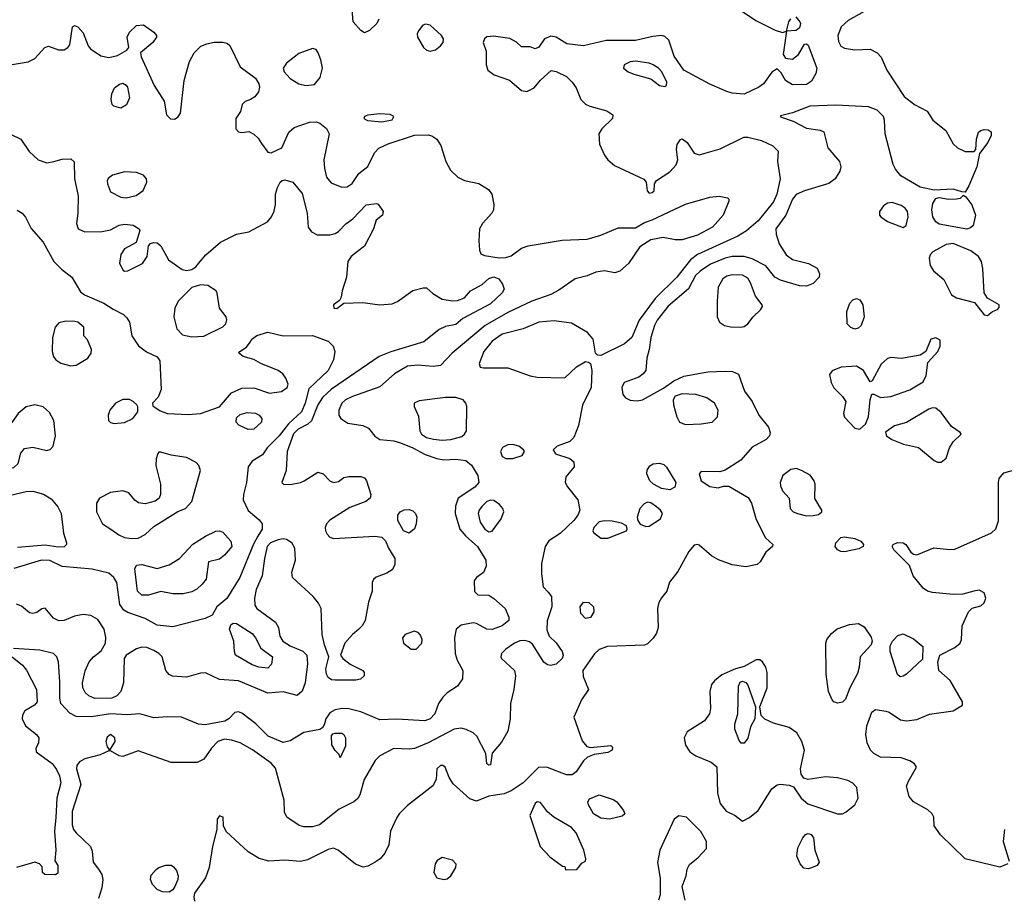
# Model space of a CAD drawing. Extents: x 1173029 to 1307123, y 522559 to 678521.
# Tile 589 of 623: x 1242798 to 1248502, y 634261 to 639347. Entities that reach past the tile are written whole.
import ezdxf

# ---------------------------------------------------------------- set-up
doc = ezdxf.new("R2010")
doc.units = 0

msp = doc.modelspace()

# ---------------------------------------------------------------- linework, layer by layer
at = {"layer": '0CON10XD'}
for points in [[(1244879.3, 639350.7), (1244866.7, 639325), (1244825, 639283.3), (1244795, 639270), (1244774.1, 639284.1), (1244730, 639335), (1244715.6, 639505)], [(1246968.1, 639405), (1247061.7, 639341.7), (1247175, 639285.6), (1247216.7, 639273.3), (1247240, 639280), (1247253.9, 639333.9), (1247265, 639352)], [(1247294.1, 639364.1), (1247318, 639335), (1247321.2, 639325), (1247315, 639300), (1247295, 639283.8), (1247240, 639280), (1247221.2, 639145), (1247235, 639123.3), (1247275, 639118.6), (1247308.6, 639145), (1247344.1, 639205.9), (1247355, 639206.7), (1247365, 639198.8), (1247416.1, 639065), (1247408.9, 639035), (1247385, 638990.6), (1247355, 638971.3), (1247275, 638968.5), (1247234, 638995), (1247208.8, 639038.8), (1247185, 639062.5), (1247155, 639043.3), (1247107.5, 638975), (1247078.8, 638955), (1246995, 638915.7), (1246925, 638920.8), (1246895, 638930.8), (1246795, 638973.3), (1246645, 639053.9), (1246589.5, 639135), (1246558.2, 639228.2), (1246535, 639250), (1246515, 639255.5), (1246465, 639249.6), (1246365, 639226.2), (1246195, 639226.6), (1246065, 639194.7), (1245966.9, 639206.9), (1245905, 639245.7), (1245875, 639250.6), (1245838.8, 639235), (1245805, 639187.5), (1245785, 639177.5), (1245755, 639190), (1245705, 639190), (1245676.1, 639216.1), (1245637, 639237), (1245542.3, 639252.3), (1245505, 639247.5), (1245490, 639235), (1245483.8, 639215), (1245501.2, 639165), (1245500, 639085), (1245510, 639055), (1245547, 639027), (1245635, 638995.6), (1245705, 638937.1), (1245735, 638931.4), (1245778.1, 638951.9), (1245815, 638996.7), (1245877, 639053), (1245905, 639046.2), (1245965, 639018), (1245998, 638985), (1246021.3, 638951.3), (1246048.9, 638885), (1246075, 638856.9), (1246100, 638845), (1246199.4, 638819.4), (1246234, 638795), (1246232.5, 638775), (1246170.8, 638715), (1246153.8, 638685), (1246156, 638625), (1246185, 638562), (1246205.7, 638535), (1246242.7, 638502.7), (1246413.1, 638423.1), (1246428, 638405), (1246432, 638355), (1246445, 638342.5), (1246462.5, 638345), (1246473.3, 638355), (1246476.2, 638395), (1246486.2, 638415), (1246563.3, 638465), (1246600, 638505), (1246610.6, 638535), (1246603.1, 638595), (1246605.7, 638624.3), (1246625, 638653.3), (1246635.9, 638655.9), (1246665, 638636), (1246705, 638573.3), (1246734.1, 638564.1), (1246855, 638598.6), (1246993.3, 638666.7), (1247015, 638666.9), (1247095, 638646.2), (1247160, 638615), (1247190.8, 638585), (1247188.1, 638525), (1247203.8, 638425), (1247183.4, 638335), (1247165, 638292.2), (1247075, 638180.6), (1247007.4, 638122.6), (1246958.1, 638091.9), (1246725, 637985.7), (1246684.5, 637955.5), (1246604.7, 637855), (1246479.1, 637730.9), (1246385.9, 637605), (1246343.1, 637505), (1246301.7, 637468.3), (1246165, 637401.4), (1246145, 637402), (1246134.2, 637415), (1246119.1, 637495), (1246087.8, 637535), (1245995, 637588.5), (1245895, 637602.3), (1245805, 637594.6), (1245715, 637554.6), (1245593.3, 637525), (1245535, 637483.6), (1245486.1, 637425), (1245460, 637355), (1245465, 637333.8), (1245485, 637329.2), (1245625, 637329.3), (1245755, 637282.5), (1245795, 637274.7), (1245955, 637271.2), (1246024.3, 637335), (1246075, 637365.6), (1246093.3, 637363.3), (1246104.4, 637354.4), (1246113.1, 637313.1), (1246109.3, 637215), (1246057.6, 637112.4), (1246034.2, 636995), (1246007.5, 636925), (1245985, 636901.8), (1245911.2, 636875), (1245888.8, 636855), (1245901.7, 636831.7), (1245985, 636803.3), (1246007.5, 636785), (1246009.1, 636755), (1245962.2, 636697.8), (1245958.7, 636665), (1245970.5, 636640.5), (1246030.8, 636565), (1246042.9, 636505), (1246031.2, 636475), (1246007.8, 636445), (1245929.6, 636370.4), (1245863.8, 636326.2), (1245841.9, 636295), (1245821.6, 636195), (1245820.5, 636135), (1245831.3, 636061.3), (1245859.1, 636029.1), (1245879.2, 636005), (1245880.6, 635945), (1245854.4, 635864.4), (1245851.7, 635811.7), (1245864.4, 635774.4), (1245905, 635736), (1245940, 635685), (1245946.2, 635665), (1245940.9, 635645), (1245905, 635612.5), (1245875, 635604.4), (1245855, 635608.6), (1245834.5, 635624.5), (1245768, 635728), (1245751.4, 635741.4), (1245725, 635749.2), (1245695, 635746.7), (1245665.3, 635734.7), (1245615, 635700), (1245590, 635675), (1245584.3, 635655), (1245588.6, 635645), (1245664.3, 635575), (1245670, 635545), (1245660.4, 635465), (1245641.5, 635385), (1245638.6, 635295), (1245625.6, 635224.4), (1245589.8, 635160.2), (1245534.3, 635095.7), (1245525, 635030), (1245515, 635026.7), (1245503.8, 635035), (1245498.8, 635095), (1245446.7, 635195), (1245425, 635214.4), (1245384, 635234), (1245355, 635242.1), (1245315.5, 635235.5), (1245165, 635156.8), (1245085, 635123.5), (1245055, 635119.5), (1244965, 635124.4), (1244885, 635082), (1244856.8, 635053.2), (1244794.5, 634945), (1244767.8, 634855), (1244756.1, 634833.9), (1244732.9, 634815), (1244647.9, 634772.1), (1244535, 634681.8), (1244495, 634669.5), (1244445, 634670), (1244417.2, 634677.2), (1244345.8, 634725), (1244332.9, 634755), (1244330, 634825), (1244280.2, 635010.2), (1244255, 635039.6), (1244145.8, 635115.8), (1244075, 635156.2), (1244025, 635172.7), (1243985, 635176.9), (1243945, 635163.5), (1243908.5, 635125), (1243865, 635062), (1243827.2, 635042.8), (1243675, 635042.5), (1243485, 635110), (1243395, 635078.1), (1243375, 635081.4), (1243325, 635110), (1243315, 635110), (1243265, 635086.9), (1243175, 635063.5), (1243145, 635046.7), (1243129.6, 635025), (1243127.7, 635005), (1243151.9, 634915), (1243101.8, 634758.2), (1243102.3, 634682.3), (1243110.4, 634655), (1243125, 634635.6), (1243208.5, 634555), (1243218.9, 634528.9), (1243223.5, 634465), (1243255.3, 634425.3), (1243274, 634394), (1243279.6, 634365), (1243274.6, 634315.4), (1243255.6, 634255)], [(1247690, 639395), (1247597, 639343), (1247557.5, 639305), (1247538.2, 639255), (1247541.4, 639221.4), (1247555, 639194.2), (1247575, 639181.4), (1247635, 639171.5), (1247725, 639176.9), (1247765.5, 639155.5), (1247788.8, 639128.8), (1247821.2, 639055), (1247921.7, 638901.7), (1247981.4, 638855), (1248055, 638817.1), (1248088.1, 638765), (1248163.1, 638705), (1248205, 638626.7), (1248230, 638605), (1248275, 638584), (1248327, 638583), (1248337.5, 638595), (1248340, 638655), (1248352, 638695), (1248365, 638705.7), (1248385, 638710.8), (1248408.8, 638708.8), (1248425, 638697.5), (1248426, 638675), (1248405.7, 638634.3), (1248358.3, 638571.7), (1248342.9, 638495), (1248296.3, 638383.7), (1248275, 638347.5), (1248255, 638350), (1248205.7, 638365.7), (1248095, 638358.8), (1248015, 638376.5), (1247902.3, 638442.3), (1247871, 638481), (1247858.3, 638508.3), (1247810.8, 638685), (1247807.7, 638765), (1247801.2, 638785), (1247765, 638821.8), (1247715, 638841.8), (1247525, 638851.2), (1247375, 638846.4), (1247275, 638807.1), (1247205, 638790), (1247205, 638783.8), (1247279.4, 638759.4), (1247355, 638718.6), (1247435, 638706.9), (1247456.4, 638696.4), (1247479.4, 638605), (1247547.3, 638525), (1247554.5, 638495), (1247549.5, 638469.5), (1247521.9, 638425), (1247485, 638397.9), (1247344.2, 638355.8), (1247295, 638333.5), (1247275, 638307.1), (1247235.2, 638214.8), (1247178, 638135), (1247179.6, 638105), (1247197.3, 638047.3), (1247237.1, 637985), (1247275, 637958.1), (1247367.5, 637935), (1247417.3, 637907.3), (1247432, 637875), (1247430, 637855), (1247395, 637818), (1247355, 637802.5), (1247315, 637805.6), (1247205, 637838.2), (1247173.3, 637855), (1247119.7, 637919.7), (1247041.1, 637961.1), (1246995, 637974.2), (1246925, 637973.8), (1246884.8, 637965.2), (1246800.4, 637929.6), (1246739.4, 637890.6), (1246713.3, 637865), (1246671.9, 637788.1), (1246555, 637686.6), (1246490.8, 637605), (1246475.2, 637575), (1246454.7, 637505), (1246444.6, 637435.4), (1246430, 637385), (1246424.2, 637315), (1246410, 637295), (1246383.8, 637275), (1246298.8, 637245), (1246286, 637215), (1246291.2, 637175), (1246307.5, 637155), (1246335, 637141.2), (1246375, 637138.8), (1246405, 637144), (1246528.3, 637211.7), (1246586.7, 637253.3), (1246645, 637280.5), (1246783.9, 637306.1), (1246885, 637310.5), (1246927.4, 637307.4), (1246962.7, 637292.7), (1246996.2, 637195), (1247040.4, 637135), (1247080.6, 637055), (1247136.1, 636986.1), (1247145.6, 636955), (1247142.2, 636935), (1247121.4, 636915), (1247040.7, 636869.3), (1246976, 636795), (1246885, 636736), (1246852.9, 636727.1), (1246745, 636728.8), (1246733.8, 636715), (1246746, 636675), (1246795, 636641.2), (1246845, 636633.5), (1246875, 636643.1), (1246905, 636643.1), (1247018.3, 636578.3), (1247037.7, 636545), (1247065, 636450.8), (1247119.2, 636345), (1247161.2, 636305), (1247158, 636295), (1247119.5, 636260.5), (1247088.1, 636205), (1247069.5, 636190.5), (1247005, 636176.2), (1246925, 636188.2), (1246847, 636217), (1246805, 636240.4), (1246735, 636301.5), (1246725, 636306.5), (1246705, 636301.5), (1246674.5, 636265), (1246609.7, 636150.3), (1246561.7, 636088.3), (1246546.2, 636035), (1246515, 635997.5), (1246500.4, 635969.6), (1246492.2, 635935), (1246496.1, 635823.9), (1246487.5, 635792.5), (1246467.8, 635762.2), (1246435, 635730), (1246417.9, 635722.1), (1246202.5, 635715), (1246155, 635697.8), (1246127.4, 635672.6), (1246059.6, 635575), (1246061.4, 635541.4), (1246092.5, 635465), (1246052.5, 635405), (1246008.1, 635305), (1246057.2, 635167.2), (1246084, 635135), (1246105, 635130), (1246221.7, 635141.7), (1246231.7, 635131.7), (1246230, 635115), (1246205, 635100.8), (1246125, 635088), (1246087.2, 635072.8), (1246065, 635052.9), (1246021.2, 634988.8), (1245999.1, 634970.9), (1245965, 634971.1), (1245855, 635014.4), (1245805, 635015.6), (1245714.4, 634925), (1245645, 634877.5), (1245605, 634861.8), (1245515, 634847.5), (1245445, 634818.6), (1245405, 634831.4), (1245309.3, 634919.3), (1245285.8, 634955), (1245262.5, 635015), (1245250, 635025), (1245235, 635025.6), (1245214.4, 635005), (1245211.4, 634945), (1245192, 634908), (1245045, 634793.5), (1244996.7, 634745), (1244980.4, 634719.6), (1244946.7, 634645), (1244936.5, 634565), (1244913.6, 634516.4), (1244885.3, 634484.7), (1244857.1, 634465), (1244815, 634441.8), (1244786.9, 634436.9), (1244743.6, 634453.6), (1244643.8, 634533.8), (1244615, 634545.6), (1244585, 634538.2), (1244465, 634477.9), (1244425, 634468.5), (1244335, 634476.2), (1244241.7, 634471.7), (1244185.4, 634485.4), (1244122.5, 634525), (1243993.3, 634643.3), (1243978.8, 634675), (1243976.2, 634725), (1243955, 634733.3), (1243941.2, 634715), (1243940, 634655), (1243914.6, 634555.4), (1243896.4, 634435), (1243874.4, 634375), (1243811.1, 634285), (1243806.7, 634265), (1243811.2, 634238.8)], [(1242755, 639086.9), (1242847.4, 639102.6), (1242885, 639121.4), (1242944.3, 639185.7), (1242965, 639194), (1243022.1, 639172.1), (1243055, 639172.9), (1243076.2, 639185), (1243087.9, 639202.1), (1243103.6, 639306.4), (1243115, 639313.3), (1243135, 639306.2), (1243165, 639271.2), (1243195.7, 639195.7), (1243208.8, 639178.8), (1243268.3, 639138.3), (1243315, 639127.3), (1243365, 639138.9), (1243419.5, 639170.5), (1243430, 639185), (1243420, 639245), (1243434, 639275), (1243475, 639314), (1243515, 639318), (1243576, 639275), (1243591.2, 639255), (1243591.2, 639245), (1243570, 639215), (1243497.5, 639155), (1243501.2, 639131.2), (1243577.8, 638965), (1243634.2, 638875), (1243649.4, 638795), (1243672.6, 638772.6), (1243695, 638771.1), (1243716.6, 638783.4), (1243729.2, 638805), (1243751.4, 638995), (1243782.5, 639105), (1243808, 639155), (1243847, 639193), (1243882.1, 639207.9), (1243925, 639217.5), (1243975, 639217.5), (1244000.5, 639210.5), (1244015, 639197.5), (1244075, 639073.3), (1244165, 639007.5), (1244184.3, 638975), (1244187.1, 638955), (1244180.6, 638929.4), (1244159.7, 638900.3), (1244135.9, 638884.1), (1244105, 638873.3), (1244086.7, 638855), (1244076.7, 638815), (1244050, 638775), (1244050, 638715), (1244065, 638696.2), (1244085, 638692.5), (1244125, 638698.8), (1244154.2, 638684.2), (1244180.3, 638660.3), (1244198.9, 638628.9), (1244235, 638578.8), (1244255, 638576), (1244316.2, 638605), (1244357.5, 638695), (1244387.6, 638722.4), (1244476.7, 638753.3), (1244514.6, 638754.6), (1244537.1, 638747.1), (1244575.9, 638715.9), (1244590, 638685), (1244560.4, 638535), (1244562.9, 638485), (1244575.5, 638435), (1244601.7, 638401.7), (1244665, 638376.2), (1244695, 638378.5), (1244725, 638397.9), (1244763.5, 638455), (1244815, 638496.5), (1244854.3, 638575.7), (1244878.5, 638601.5), (1244931.7, 638628.3), (1245085, 638678.5), (1245165, 638678.8), (1245185, 638673.8), (1245215, 638653.8), (1245237.5, 638617.5), (1245267.5, 638525), (1245294, 638474), (1245335.3, 638435.3), (1245375, 638415.6), (1245457.4, 638397.4), (1245513.4, 638363.4), (1245532.9, 638335), (1245544.4, 638275), (1245541.9, 638245), (1245532.9, 638225), (1245478.5, 638165), (1245462.5, 638135), (1245457.1, 638065), (1245461.5, 638011.5), (1245470, 637990), (1245490, 637980), (1245575, 637966.2), (1245615, 637968.2), (1245645, 637979.4), (1245705, 638023.3), (1245743.9, 638036.1), (1245941.1, 638068.9), (1246085, 638074.6), (1246165, 638097.5), (1246265, 638140.6), (1246365, 638141.2), (1246418.1, 638171.9), (1246462.4, 638187.6), (1246655, 638278.7), (1246795, 638318.2), (1246850, 638325), (1246897.5, 638315), (1246905.9, 638305.9), (1246906.2, 638295), (1246873.5, 638215), (1246810.6, 638145), (1246725, 638097.5), (1246635, 638070.5), (1246595, 638071.5), (1246525, 638084.4), (1246455, 638071.2), (1246390.3, 638029.7), (1246325.5, 637935), (1246275, 637889.6), (1246245, 637879.6), (1246185, 637891.5), (1246135, 637884.5), (1246085, 637862.2), (1246015, 637845.8), (1245920.9, 637779.1), (1245875.8, 637754.2), (1245764.8, 637715.2), (1245625, 637649.2), (1245493.6, 637575), (1245303.1, 637415), (1245236.4, 637343.6), (1245193.6, 637336.4), (1245105, 637344.6), (1245045, 637338.5), (1244969.4, 637295), (1244885, 637219.3), (1244725.7, 637164.3), (1244685.6, 637145), (1244664.5, 637125), (1244647.8, 637085), (1244646.9, 637055), (1244658.1, 637035), (1244699.6, 637009.6), (1244786, 636995), (1244819.4, 636979.4), (1244855, 636933.1), (1244884, 636914), (1244965, 636906.6), (1245005, 636894.3), (1245075, 636866.3), (1245146.6, 636826.6), (1245215, 636804.1), (1245255, 636797.1), (1245325, 636799.3), (1245381.8, 636791.8), (1245414.7, 636764.7), (1245452.2, 636705), (1245458.4, 636665), (1245435, 636637.6), (1245338.9, 636575), (1245322.8, 636527.2), (1245321.5, 636485), (1245348.2, 636395), (1245383.1, 636355), (1245450.9, 636295), (1245497.8, 636215), (1245499.3, 636180.7), (1245485.6, 636144.4), (1245443.8, 636115), (1245430.8, 636095), (1245433.4, 636033.4), (1245452.5, 636015), (1245515, 636011.5), (1245545, 635992.3), (1245609.5, 635935), (1245630.8, 635885), (1245630.8, 635865), (1245592.5, 635835), (1245535, 635814), (1245505, 635816), (1245445, 635847.3), (1245425, 635851.5), (1245355, 635837.5), (1245326.2, 635815), (1245317.5, 635765), (1245320, 635675), (1245332.5, 635635), (1245366, 635576), (1245363.5, 635526.5), (1245334.2, 635485), (1245274, 635446), (1245249.5, 635420.5), (1245224.5, 635385), (1245203.3, 635325), (1245175.7, 635295), (1245144.6, 635284.6), (1244983, 635293), (1244885, 635290.4), (1244775, 635336.5), (1244705, 635354.3), (1244665.8, 635355.8), (1244625, 635348.1), (1244595, 635330), (1244571.5, 635295), (1244563.4, 635266.6), (1244554.4, 635245.6), (1244536.7, 635233.3), (1244444.5, 635215.5), (1244365, 635167.3), (1244325, 635159.2), (1244237.1, 635195), (1244165.9, 635265.9), (1244085, 635327.5), (1244065, 635336), (1244045, 635332), (1244008.9, 635295), (1243987.1, 635282.9), (1243871.7, 635261.7), (1243833.8, 635263.8), (1243735, 635305.7), (1243655, 635308.1), (1243575, 635302.2), (1243494.3, 635324.3), (1243420.3, 635319.7), (1243325, 635324.8), (1243215, 635306.5), (1243125, 635309.5), (1243087.9, 635327.9), (1243036, 635385), (1243030, 635415), (1243030.7, 635510.7), (1243023.1, 635625), (1243012.5, 635655), (1242993.7, 635673.7), (1242915, 635692.7), (1242763, 635703)], [(1245175, 639164.4), (1245207.5, 639172.5), (1245236.2, 639195), (1245251.2, 639215), (1245253.8, 639235), (1245242, 639255), (1245175.3, 639315.3), (1245148.7, 639321.3), (1245134.2, 639315), (1245108, 639282), (1245100.6, 639265), (1245102.2, 639245), (1245137.8, 639185), (1245155, 639170), (1245175, 639164.4)], [(1244455, 638965.5), (1244505, 638972), (1244538.7, 639011.3), (1244552.2, 639065), (1244543.1, 639115), (1244527.8, 639155), (1244515, 639173.8), (1244495, 639180), (1244415, 639150.6), (1244343.1, 639095), (1244323.6, 639065), (1244330, 639045), (1244365, 639006.7), (1244414.7, 638974.7), (1244455, 638965.5)], [(1246535, 638960), (1246545, 638967.5), (1246545.9, 638984.1), (1246517.1, 639045), (1246499.2, 639065), (1246468, 639085), (1246444.4, 639095.6), (1246365, 639106.5), (1246335, 639102.9), (1246298.8, 639085), (1246296, 639065), (1246322, 639045), (1246355, 639030.4), (1246454.4, 639004.4), (1246505, 638965.8), (1246535, 638960)], [(1243385, 638834.3), (1243343.3, 638845), (1243334.2, 638855), (1243328.6, 638885), (1243332.8, 638917.2), (1243348.3, 638951.7), (1243376.6, 638973.4), (1243395, 638978.9), (1243415, 638967.1), (1243422.2, 638955), (1243434.4, 638895), (1243417.4, 638852.6), (1243385, 638834.3)], [(1244895, 638754.5), (1244955, 638766), (1244965.6, 638785), (1244945, 638797.8), (1244885, 638801.8), (1244815, 638792.9), (1244796.2, 638785), (1244792.5, 638775), (1244812.6, 638762.6), (1244895, 638754.5)], [(1242745, 638684.2), (1242804.4, 638654.4), (1242852.2, 638582.2), (1242905.4, 638535.4), (1242955, 638517.1), (1242995.8, 638525.8), (1243045, 638538.1), (1243095, 638540), (1243113.9, 638523.9), (1243115.8, 638425), (1243136.1, 638326.1), (1243134.4, 638225.6), (1243126.9, 638165), (1243136, 638135), (1243175, 638118.5), (1243275, 638119.5), (1243325, 638130), (1243374.6, 638155.4), (1243405, 638162.7), (1243455, 638155.6), (1243491.2, 638135), (1243493.8, 638125), (1243472.5, 638055), (1243405, 638020), (1243383.8, 637986.2), (1243377.1, 637935), (1243396.7, 637895), (1243405, 637890), (1243425, 637892), (1243510, 637935), (1243536, 637975), (1243544.1, 638035.9), (1243555, 638050), (1243575, 638056.2), (1243595, 638054), (1243615, 638036), (1243660.8, 637955), (1243739.5, 637899.5), (1243765, 637893.5), (1243795, 637898.9), (1243818.1, 637915), (1243844.2, 637945.8), (1243875.6, 637985), (1243962.1, 638057.9), (1244055, 638103.6), (1244125, 638117.1), (1244234.5, 638175.5), (1244257.5, 638205), (1244272.4, 638237.6), (1244280, 638275), (1244280.6, 638335), (1244291.9, 638375), (1244307.5, 638405), (1244318.8, 638415), (1244335, 638418.5), (1244381.2, 638405), (1244435, 638338.8), (1244464.3, 638225), (1244469.2, 638145), (1244487.6, 638117.6), (1244520.9, 638100.9), (1244595, 638101.1), (1244625, 638108.1), (1244645, 638118.6), (1244686.6, 638163.4), (1244727.6, 638192.4), (1244805, 638274), (1244865, 638282.5), (1244875, 638277.5), (1244903.3, 638235), (1244900, 638215), (1244863.8, 638185), (1244848.6, 638135), (1244795.8, 638035), (1244755, 638002.9), (1244718, 637975), (1244698.6, 637945), (1244691.9, 637855), (1244665.6, 637775), (1244660.5, 637739.5), (1244650, 637720), (1244616.7, 637695), (1244617.5, 637675), (1244635, 637673.8), (1244676.4, 637703.6), (1244785, 637708.8), (1244885, 637694.6), (1244955, 637700.8), (1244987, 637713), (1245075, 637778), (1245135, 637793.8), (1245155, 637793.8), (1245190.4, 637760.4), (1245245, 637726.9), (1245305, 637717.3), (1245335, 637719.1), (1245374.1, 637735.9), (1245409.1, 637775), (1245476.8, 637813.2), (1245515, 637847.5), (1245545, 637856.1), (1245574.6, 637844.6), (1245595.6, 637815), (1245603.6, 637785), (1245592.9, 637765), (1245525, 637701.1), (1245365.3, 637614.7), (1245325, 637581.5), (1245265, 637568.5), (1245228.9, 637551.1), (1245140.1, 637479.9), (1244947.2, 637422.8), (1244880, 637395), (1244605, 637206.8), (1244552.5, 637157.5), (1244525, 637115.5), (1244488, 637022), (1244466.8, 637003.2), (1244411.2, 636975), (1244383.7, 636946.3), (1244348.1, 636845), (1244342, 636735), (1244316.2, 636665), (1244325.9, 636655.9), (1244365, 636653.3), (1244425, 636664.6), (1244446.9, 636675), (1244525, 636725.6), (1244555.4, 636715.4), (1244595, 636674), (1244615, 636666), (1244645, 636671.2), (1244676.4, 636693.6), (1244705, 636700), (1244775, 636700), (1244795, 636692.5), (1244808, 636675), (1244832, 636595), (1244828.8, 636575), (1244803.3, 636555), (1244709.7, 636520.3), (1244595, 636447.3), (1244575, 636425.7), (1244568.5, 636405), (1244569.6, 636385), (1244579.2, 636365), (1244595, 636349.2), (1244615, 636341.1), (1244855, 636354.6), (1244895, 636348.9), (1244916.7, 636326.7), (1244934.2, 636284.2), (1244971.8, 636225), (1244971.1, 636188.9), (1244955, 636159.2), (1244925, 636139.2), (1244863.6, 636116.4), (1244847.3, 636102.7), (1244840, 636085), (1244840, 636035), (1244818.8, 635971.2), (1244800, 635865), (1244782.9, 635835), (1244762.9, 635815), (1244725.6, 635785), (1244681.4, 635735), (1244656.7, 635665), (1244670, 635645), (1244712.8, 635612.8), (1244785, 635576.2), (1244793.3, 635565), (1244793.3, 635545), (1244772.5, 635525), (1244745, 635520), (1244625, 635519.5), (1244605, 635522.2), (1244585, 635535.8), (1244574.5, 635555), (1244570.9, 635585), (1244588.1, 635655), (1244562.9, 635725), (1244550.8, 635785), (1244544.7, 635935), (1244529.6, 635965), (1244497.5, 636005), (1244379.4, 636115), (1244374.5, 636145), (1244396, 636215), (1244392.5, 636285), (1244374.8, 636314.8), (1244342.9, 636335), (1244325, 636339.5), (1244295, 636332.7), (1244251.2, 636315), (1244231.7, 636295), (1244215.3, 636225.3), (1244202.1, 636125), (1244168.9, 636045), (1244158.2, 635995), (1244161.2, 635955), (1244171.5, 635935), (1244280, 635855), (1244296.5, 635825), (1244304.5, 635775), (1244322.5, 635745), (1244365, 635718.6), (1244438.3, 635688.3), (1244461.2, 635665), (1244464.6, 635615), (1244451.1, 635505), (1244434.2, 635455.8), (1244405, 635430), (1244325, 635451.4), (1244235, 635444.5), (1244065, 635515.3), (1243955, 635524), (1243875, 635561.2), (1243845, 635560.5), (1243765, 635537.3), (1243683.7, 635543.7), (1243663.1, 635553.1), (1243644.2, 635575), (1243624.2, 635655), (1243604.6, 635674.6), (1243575, 635691.8), (1243535, 635708.8), (1243505, 635710.8), (1243475, 635701.1), (1243415.7, 635665), (1243403.5, 635645), (1243400, 635505), (1243385, 635453.3), (1243360.9, 635429.1), (1243332, 635415), (1243233.1, 635413.1), (1243199, 635429), (1243178.2, 635448.2), (1243164.7, 635475), (1243161.8, 635505), (1243176.9, 635573.1), (1243201.1, 635625), (1243225, 635654.4), (1243270.2, 635689.8), (1243295.9, 635735), (1243297.4, 635767.4), (1243287.2, 635815), (1243251.7, 635871.7), (1243211.2, 635895), (1243165, 635900.4), (1243115, 635890.8), (1243055, 635866.2), (1243025, 635863.6), (1242995, 635878.6), (1242945, 635936.2), (1242926.1, 635933.9), (1242898.3, 635911.7), (1242875, 635905.8), (1242855, 635910), (1242808.2, 635948.2), (1242779.2, 635959.2)], [(1243415, 638314.6), (1243472.1, 638327.9), (1243512.8, 638357.2), (1243535.5, 638405), (1243532.2, 638425), (1243515.8, 638445), (1243475, 638462.2), (1243405, 638466.2), (1243336.2, 638445), (1243312.1, 638427.9), (1243305.6, 638415), (1243306.7, 638395), (1243325, 638350), (1243385, 638318.5), (1243415, 638314.6)], [(1248285, 638133.2), (1248125, 638162.5), (1248105, 638175.6), (1248088.2, 638205), (1248082.5, 638245), (1248088.2, 638281.8), (1248105, 638310), (1248125, 638316.7), (1248177.7, 638307.7), (1248225, 638308), (1248247, 638313), (1248265, 638330), (1248279.5, 638319.5), (1248313.3, 638273.3), (1248334.5, 638215), (1248320.6, 638155), (1248305, 638140), (1248285, 638133.2)], [(1247915, 638142.9), (1247932.5, 638155), (1247945.5, 638205), (1247941.5, 638235), (1247928.1, 638255), (1247905, 638270.5), (1247852.6, 638287.4), (1247825, 638284.5), (1247801.7, 638268.3), (1247778.9, 638235), (1247778.9, 638215), (1247785.6, 638205), (1247825, 638177.5), (1247915, 638142.9)], [(1242782.8, 638242.8), (1242812, 638225), (1242832.1, 638202.1), (1242865, 638136.2), (1242935, 638058), (1242996.5, 637946.5), (1243040.6, 637900.6), (1243100, 637855), (1243150.3, 637770.3), (1243173.2, 637753.2), (1243286.2, 637705), (1243339.1, 637669.1), (1243398.7, 637638.7), (1243419.3, 637619.3), (1243433.4, 637593.4), (1243448.6, 637515), (1243486.1, 637456.1), (1243532.4, 637422.4), (1243595, 637392.5), (1243610.3, 637370.3), (1243616.8, 637203.2), (1243600.4, 637159.6), (1243567.5, 637125), (1243570, 637110), (1243611.1, 637081.1), (1243655, 637064.4), (1243775, 637059.2), (1243845, 637064.4), (1243955, 637103.6), (1244025, 637184.5), (1244085, 637211.8), (1244155, 637213.3), (1244245, 637182.9), (1244315, 637191.8), (1244348.1, 637215), (1244353.1, 637235), (1244340.3, 637270.3), (1244322, 637295), (1244296, 637315), (1244195, 637354.3), (1244155, 637378), (1244092.5, 637395), (1244067.5, 637415), (1244073.3, 637425), (1244111.2, 637448.8), (1244132.7, 637477.3), (1244142, 637495), (1244172.6, 637517.4), (1244235, 637536.9), (1244325, 637514.4), (1244495, 637517.5), (1244584.3, 637484.3), (1244614.2, 637454.2), (1244624.3, 637424.3), (1244616.5, 637375), (1244584.6, 637315), (1244472.7, 637207.3), (1244452.7, 637125), (1244429.7, 637075), (1244354.6, 637005.4), (1244300.9, 636935), (1244230.9, 636865), (1244203.8, 636826.2), (1244145, 636789.1), (1244120.8, 636755), (1244112.7, 636665), (1244093.8, 636595), (1244092.9, 636565), (1244122.1, 636502.1), (1244185, 636448.1), (1244202.2, 636425), (1244203.5, 636395), (1244178.2, 636355), (1244152.7, 636307.3), (1244073.1, 636115), (1243997.2, 635992.8), (1243940.5, 635945), (1243913.6, 635896.4), (1243873.1, 635876.9), (1243685, 635828.2), (1243595, 635838.7), (1243525, 635877.4), (1243425, 635910.9), (1243400.5, 635925), (1243378.9, 635958.9), (1243360.2, 636085), (1243343.5, 636115), (1243315, 636139.2), (1243217.1, 636162.9), (1243045, 636177.6), (1242972.3, 636212.3), (1242925, 636214.3), (1242765, 636166.9)], [(1248405, 637633.3), (1248433.9, 637656.1), (1248463, 637667), (1248471.7, 637678.3), (1248472.5, 637695), (1248403.9, 637733.9), (1248384.1, 637764.1), (1248377.5, 637905), (1248369.4, 637945), (1248352.2, 637975), (1248306.9, 638006.9), (1248205, 638050.2), (1248165, 638044.1), (1248087.8, 638002.2), (1248071.9, 637985), (1248065.5, 637965), (1248071.7, 637921.7), (1248091.5, 637891.5), (1248151.3, 637841.3), (1248195, 637753.3), (1248225, 637734.5), (1248328.3, 637708.3), (1248385, 637637.5), (1248405, 637633.3)], [(1246975, 637564.6), (1246995, 637568.2), (1247015, 637584.5), (1247046.2, 637625), (1247090, 637665), (1247100, 637685), (1247098.6, 637695), (1247060.6, 637745), (1247032.3, 637822.3), (1247015, 637849.6), (1246985, 637865.9), (1246925, 637869.3), (1246895, 637860.4), (1246871.4, 637845), (1246845, 637796.2), (1246837.5, 637715), (1246839.2, 637625), (1246852, 637595), (1246881.2, 637575), (1246916.2, 637566.2), (1246975, 637564.6)], [(1243795, 637508.8), (1243865, 637513.8), (1243975, 637566.5), (1243993.1, 637585), (1243997.9, 637607.9), (1243994.3, 637625), (1243955.7, 637675.7), (1243942.9, 637762.9), (1243935.8, 637775), (1243887.1, 637807.1), (1243845, 637810.5), (1243794.4, 637795.6), (1243716.5, 637715), (1243696.4, 637675), (1243690.5, 637625), (1243709.4, 637555), (1243740.6, 637520.6), (1243795, 637508.8)], [(1247635, 637553.8), (1247612.3, 637562.3), (1247592.2, 637585), (1247590, 637655), (1247606.5, 637705), (1247625, 637724.4), (1247645, 637732.2), (1247665, 637722.9), (1247681.5, 637695), (1247690, 637625), (1247672.5, 637575), (1247655, 637560), (1247635, 637553.8)], [(1243095, 637341.4), (1243125, 637344.3), (1243193.8, 637385), (1243212, 637415), (1243213.8, 637435), (1243191.7, 637491.7), (1243170, 637515), (1243170, 637565), (1243135, 637593.3), (1243117.7, 637597.7), (1243065, 637600), (1243025, 637591.2), (1243003.8, 637565), (1242988.6, 637505), (1242987.1, 637425), (1242994.2, 637395), (1243006.8, 637376.8), (1243036.8, 637356.8), (1243095, 637341.4)], [(1247665, 636974.2), (1247696.6, 637003.4), (1247714, 637045), (1247723.8, 637145), (1247733.6, 637176.4), (1247745, 637176.7), (1247785, 637158.1), (1247845, 637162.5), (1247955, 637202.1), (1248031.2, 637248.8), (1248049.2, 637285), (1248059.2, 637360.8), (1248115.9, 637424.1), (1248129.2, 637455), (1248130, 637490), (1248105, 637502.5), (1248076.7, 637495), (1248046.1, 637423.9), (1248015, 637403.8), (1247906.8, 637383.2), (1247845, 637389.4), (1247825, 637383.1), (1247788.8, 637351.2), (1247735.7, 637254.3), (1247725, 637247.5), (1247685.6, 637315), (1247645, 637338.7), (1247557, 637333), (1247505, 637311.4), (1247489.5, 637290.5), (1247498.6, 637245), (1247515, 637214.2), (1247565, 637164.2), (1247584.3, 637135), (1247570, 637065), (1247575, 637043.8), (1247635, 636979.4), (1247665, 636974.2)], [(1243345, 637007.5), (1243405, 637013.3), (1243453.8, 637035), (1243483.3, 637075), (1243483, 637103), (1243476.7, 637115), (1243456.2, 637135), (1243435, 637145.6), (1243395, 637145.6), (1243353.8, 637125), (1243320.8, 637085), (1243310, 637055), (1243312, 637025), (1243325, 637012), (1243345, 637007.5)], [(1245245, 636910.5), (1245295, 636913.6), (1245358.5, 636931.5), (1245375.6, 636945), (1245386.5, 636965), (1245388.5, 637105), (1245383.3, 637125), (1245366.9, 637145), (1245325, 637158.2), (1245265, 637158), (1245111.7, 637138.3), (1245082.5, 637125), (1245084, 637105), (1245108.8, 637048.8), (1245116.2, 636965), (1245126.4, 636945), (1245155, 636926.5), (1245195, 636916.3), (1245245, 636910.5)], [(1246655, 637000.9), (1246745, 637004.7), (1246810, 637015), (1246841.1, 637045), (1246843.3, 637085), (1246822.9, 637125), (1246779.2, 637155), (1246715, 637174.1), (1246635, 637178.2), (1246594.6, 637165.4), (1246583.6, 637145), (1246584.6, 637115), (1246604.7, 637044.7), (1246620, 637015), (1246655, 637000.9)], [(1242755, 636749.2), (1242765, 636752.5), (1242790, 636775), (1242804.2, 636835), (1242827, 636863), (1242875, 636868.9), (1242955, 636850.4), (1242975, 636856.9), (1242991.9, 636875), (1243005.3, 636934.7), (1242996.2, 637025), (1242971.2, 637071.2), (1242933.8, 637103.8), (1242885, 637114.6), (1242835, 637103.1), (1242789.6, 637065), (1242733.1, 636985), (1242720.9, 636945), (1242715.7, 636854.3), (1242700.5, 636819.5), (1242673.3, 636785), (1242685, 636773.8), (1242732.5, 636755), (1242755, 636749.2)], [(1244122.2, 636972.2), (1244067.8, 636997.8), (1244051.9, 637015), (1244055, 637040), (1244075, 637058.5), (1244115, 637070.8), (1244165, 637066.8), (1244185, 637055.5), (1244200.6, 637035), (1244199.4, 637015), (1244155, 636973.3), (1244122.2, 636972.2)], [(1248135, 636782), (1248164.4, 636805.6), (1248184.5, 636865), (1248205, 636900.8), (1248252.5, 636945), (1248246.7, 636955), (1248195, 636988.9), (1248135, 637070.4), (1248105, 637095.5), (1248085, 637097.5), (1248065, 637090.9), (1247935, 637012.7), (1247865, 636993.1), (1247812.9, 636957.1), (1247820, 636935), (1247850, 636915), (1247916.7, 636886.7), (1248005, 636868.5), (1248095, 636793.1), (1248115, 636782.5), (1248135, 636782)], [(1243445, 636340), (1243485, 636343.1), (1243525.6, 636364.4), (1243575, 636409.2), (1243715, 636497.1), (1243758, 636515), (1243795, 636554), (1243845.6, 636735), (1243835, 636764), (1243820.2, 636780.2), (1243765, 636810.4), (1243675, 636822.5), (1243615, 636840), (1243605, 636840), (1243597.7, 636832.3), (1243588.3, 636801.7), (1243586.4, 636763.6), (1243612.9, 636655), (1243612.9, 636595), (1243605.6, 636574.4), (1243582.7, 636557.3), (1243525, 636540.8), (1243487.1, 636547.1), (1243465, 636562.2), (1243430.6, 636605), (1243395, 636616.6), (1243323.8, 636606.2), (1243260, 636575), (1243244, 636545), (1243244, 636495), (1243278.8, 636425), (1243325.6, 636395), (1243371.7, 636361.7), (1243405, 636345.8), (1243445, 636340)], [(1245655, 636803.3), (1245708.8, 636821.2), (1245722.5, 636845), (1245716.7, 636855), (1245688.8, 636875), (1245655.3, 636885.3), (1245625, 636884), (1245595, 636868.2), (1245583.6, 636845), (1245592, 636815), (1245614.5, 636804.5), (1245655, 636803.3)], [(1246565, 636623.2), (1246515, 636629.8), (1246469.1, 636655), (1246447.8, 636675), (1246431.1, 636715), (1246432.8, 636737.2), (1246447.6, 636762.4), (1246467.4, 636772.6), (1246505, 636776.2), (1246528.5, 636768.5), (1246545, 636754.5), (1246599.2, 636665), (1246592.2, 636637.8), (1246565, 636623.2)], [(1247355, 636472.7), (1247395, 636474.4), (1247425, 636479.2), (1247443.8, 636495), (1247443.8, 636505), (1247403.2, 636573.2), (1247405.6, 636655), (1247400, 636675), (1247376.6, 636706.6), (1247326.2, 636735), (1247295, 636745.5), (1247265, 636741.1), (1247218.6, 636705), (1247203.1, 636665), (1247204.4, 636645), (1247217.2, 636617.2), (1247256, 636575), (1247262, 636515), (1247278.8, 636495), (1247304.6, 636484.6), (1247355, 636472.7)], [(1248521.2, 634455), (1248475, 634435.7), (1248275, 634484), (1248132.6, 634622.6), (1248095.8, 634675), (1248092.9, 634725), (1248084.3, 634745), (1248058.8, 634768.8), (1247975.4, 634815.4), (1247951.4, 634845), (1247935.7, 634905), (1247945.7, 634935), (1247992.5, 635015), (1247980.8, 635035), (1247955, 635052.5), (1247905, 635070), (1247785, 635074.4), (1247746.2, 635095), (1247725.8, 635115), (1247706.4, 635156.4), (1247699.5, 635205), (1247705.7, 635255), (1247733.3, 635335), (1247755, 635350), (1247815, 635340), (1247835, 635333.3), (1247900.2, 635290.2), (1247935, 635283.3), (1247995, 635291.9), (1248067.8, 635322.2), (1248205, 635342.9), (1248260, 635375), (1248260, 635395), (1248188.1, 635518.1), (1248122.5, 635575), (1248117.5, 635625), (1248127.5, 635665), (1248215, 635708.9), (1248245.7, 635735), (1248252.9, 635755), (1248258.1, 635835), (1248294.2, 635915), (1248315, 635936.2), (1248365, 635951.2), (1248385, 635967.5), (1248394, 635995), (1248385, 636026), (1248355, 636040.6), (1248325.6, 636035.6), (1248261.3, 636018.7), (1248205, 636016.2), (1248085, 636027.7), (1248056.1, 636036.1), (1248032.4, 636052.4), (1247973.3, 636125), (1247952.5, 636185), (1247862.5, 636275), (1247852.5, 636295), (1247857.5, 636305), (1247882.7, 636317.3), (1247915, 636316.2), (1247931.2, 636305), (1247960.5, 636260.5), (1247975, 636250), (1247995, 636246.2), (1248093.7, 636286.3), (1248184, 636276), (1248215, 636279.3), (1248427.4, 636372.6), (1248452.6, 636397.4), (1248467.2, 636442.8), (1248467.8, 636665), (1248472.4, 636687.6), (1248499.8, 636720.2), (1248569.3, 636740.7)], [(1242745, 636592), (1242835, 636613.4), (1242875.3, 636614.7), (1242937, 636597), (1242979.7, 636569.7), (1243018.4, 636525), (1243039.1, 636485), (1243051.3, 636371.3), (1243069.4, 636315), (1243068.6, 636305), (1243055, 636291.8), (1243020.9, 636290.9), (1242945, 636301.4), (1242785, 636289.1)], [(1245515, 636379.2), (1245535, 636383.2), (1245586.2, 636455), (1245603.5, 636495), (1245596.7, 636515), (1245577.1, 636537.1), (1245545, 636560), (1245525, 636563.5), (1245505, 636555.5), (1245474.8, 636525.2), (1245459.5, 636505), (1245454.6, 636485), (1245466.2, 636435), (1245492.3, 636395), (1245515, 636379.2)], [(1245055, 636372), (1245021.2, 636385), (1244988, 636445), (1244988, 636475), (1245002, 636495), (1245025, 636507.3), (1245055, 636508.5), (1245075, 636501.5), (1245091.5, 636485), (1245097.7, 636465), (1245095.4, 636425), (1245085, 636396.2), (1245055, 636372)], [(1246425, 636409.2), (1246445, 636412.9), (1246510, 636455), (1246520.8, 636485), (1246510, 636505), (1246487.8, 636525), (1246455, 636546.4), (1246435, 636551.1), (1246415, 636541.1), (1246391.1, 636515), (1246375.7, 636465), (1246378, 636445), (1246392.9, 636422.9), (1246425, 636409.2)], [(1246165, 636342.9), (1246205, 636343.1), (1246312.5, 636385), (1246317.5, 636395), (1246313.6, 636413.6), (1246285, 636430), (1246230.7, 636440.7), (1246185, 636443.8), (1246155, 636437.1), (1246123.3, 636405), (1246117.5, 636385), (1246121.1, 636375), (1246165, 636342.9)], [(1243545, 636012.2), (1243505, 636012.7), (1243481.5, 636035), (1243465.8, 636165), (1243474.3, 636185.7), (1243505, 636190.6), (1243595, 636166.2), (1243665, 636187.8), (1243724, 636225), (1243801.7, 636308.3), (1243874, 636355), (1243935, 636382.5), (1243955, 636385.5), (1243975, 636377.5), (1244020.9, 636325), (1244027.1, 636295), (1243985, 636244.5), (1243955, 636220), (1243892.5, 636205), (1243877.5, 636105), (1243856, 636075), (1243823.6, 636046.4), (1243795, 636031.9), (1243745, 636020.6), (1243685, 636019.2), (1243615, 636032.5), (1243545, 636012.2)], [(1247575, 636263.5), (1247555, 636264.5), (1247535, 636274.4), (1247521.1, 636295), (1247525, 636315.8), (1247555, 636345.7), (1247575, 636350), (1247635, 636340), (1247670, 636325), (1247686.2, 636305), (1247683.8, 636295), (1247659.7, 636280.3), (1247575, 636263.5)], [(1246075, 635876.9), (1246049.5, 635905), (1246045.4, 635945), (1246065, 635972.2), (1246095, 635970), (1246121.1, 635945), (1246124.4, 635915), (1246105, 635883.1), (1246075, 635876.9)], [(1244235, 635590), (1244184.2, 635595.8), (1244145, 635608.2), (1244049.2, 635665), (1244042.5, 635685), (1244039.2, 635745), (1244013.8, 635815), (1244020.5, 635839.5), (1244035, 635850), (1244055, 635848.8), (1244145, 635789.4), (1244165, 635765.7), (1244195.7, 635705.7), (1244262.2, 635655), (1244257, 635613), (1244235, 635590)], [(1247535.9, 635385.9), (1247514.2, 635394.2), (1247503.8, 635405), (1247483.6, 635453.6), (1247469.5, 635555), (1247468.6, 635735), (1247474.2, 635755), (1247499.7, 635790.3), (1247533.6, 635816.4), (1247605, 635841.5), (1247657.6, 635847.6), (1247689.1, 635829.1), (1247729.7, 635769.7), (1247736.2, 635745), (1247730, 635725), (1247666, 635655), (1247660.8, 635595), (1247650.9, 635559.1), (1247607.5, 635475), (1247581.3, 635408.7), (1247565, 635392), (1247535.9, 635385.9)], [(1245095, 635698.6), (1245127.1, 635735), (1245130, 635755), (1245120.5, 635780.5), (1245105.7, 635795.7), (1245082.7, 635802.7), (1245031.2, 635785), (1245015.6, 635764.4), (1245021.1, 635735), (1245065, 635698.9), (1245095, 635698.6)], [(1247898.3, 635538.3), (1247883, 635553), (1247840, 635685), (1247840.7, 635719.3), (1247853.3, 635745), (1247885, 635778), (1247915, 635788.1), (1247975, 635759.2), (1248030, 635715), (1248028.3, 635641.7), (1247935.9, 635554.1), (1247915, 635542.5), (1247898.3, 635538.3)], [(1242753.8, 635655), (1242815, 635605.7), (1242838, 635578), (1242896, 635465), (1242898.8, 635395), (1242884.3, 635375.7), (1242828, 635342), (1242813.9, 635316.1), (1242812.9, 635295), (1242831.5, 635255), (1242896, 635205), (1242910, 635185), (1242907.5, 635155), (1242892.5, 635125), (1242894, 635105), (1242986.9, 635036.9), (1243012.3, 635002.3), (1243028.9, 634965), (1243035.8, 634925), (1243013.2, 634835), (1243006.9, 634723.1), (1243000.2, 634645), (1243008.5, 634535), (1243002.5, 634472.5), (1243020, 634445), (1243018.3, 634401.7), (1243005, 634392.5), (1242943, 634393), (1242930, 634405), (1242928.3, 634438.3), (1242912.5, 634455), (1242885, 634465.8), (1242780, 634435)], [(1246985, 634702.5), (1247025, 634723.3), (1247075.3, 634764.7), (1247155, 634890.6), (1247185, 634912.2), (1247205, 634917.5), (1247255, 634912), (1247281.2, 634901.2), (1247324.3, 634835), (1247363.6, 634803.6), (1247535, 634745.4), (1247565, 634745.5), (1247585, 634757.3), (1247635, 634797.8), (1247655.4, 634835), (1247646.9, 634896.9), (1247625, 634922.9), (1247595, 634938.5), (1247535, 634953.6), (1247465, 634959.5), (1247365, 634944), (1247341.2, 634951.2), (1247324.3, 634974.3), (1247321.4, 635005), (1247344.2, 635115), (1247328, 635165), (1247300, 635215), (1247255.4, 635245.4), (1247165, 635270), (1247113.8, 635293.8), (1247093.8, 635315), (1247086, 635365), (1247128.8, 635475), (1247128.8, 635565), (1247120, 635595), (1247101.4, 635625), (1247085, 635637.1), (1247065, 635637.1), (1246995, 635598), (1246944.2, 635585.8), (1246865, 635551.2), (1246823.8, 635515), (1246806.1, 635493.9), (1246796.4, 635453.6), (1246800, 635355), (1246793.3, 635325), (1246765.6, 635284.4), (1246665, 635220), (1246647.5, 635185), (1246655, 635143.3), (1246680.6, 635105), (1246715, 635081.3), (1246804.1, 635044.1), (1246837.3, 635017.3), (1246840.4, 634865), (1246855.3, 634805.3), (1246890.7, 634760.7), (1246943.3, 634735), (1246985, 634702.5)], [(1246995, 635153.8), (1246977.5, 635155), (1246965, 635170), (1246940, 635235), (1246941.2, 635265), (1246958, 635325), (1246961.2, 635485), (1246972.3, 635507.7), (1246985, 635513.3), (1247005, 635506.2), (1247015, 635490), (1247061.2, 635365), (1247056, 635295), (1247031.7, 635248.3), (1247015, 635183.8), (1246995, 635153.8)], [(1243325, 635120), (1243352, 635165), (1243350, 635185), (1243325, 635204), (1243305, 635188.8), (1243297.5, 635165), (1243305, 635132.5), (1243315, 635120), (1243325, 635120)], [(1244655, 635070), (1244648.3, 635088.3), (1244625, 635112.5), (1244606.7, 635145), (1244603.6, 635196.4), (1244611.7, 635208.3), (1244625, 635213.3), (1244665, 635213.3), (1244676.2, 635205), (1244685.7, 635185), (1244685, 635137.5), (1244655, 635070)], [(1246215, 634714.4), (1246165, 634720), (1246122, 634745), (1246093.6, 634796.4), (1246090, 634815), (1246098.3, 634831.7), (1246155, 634854.4), (1246235, 634828.1), (1246256.2, 634815), (1246296.7, 634765), (1246303.3, 634745), (1246288.8, 634731.2), (1246215, 634714.4)], [(1245960, 634420), (1246025, 634422.5), (1246055, 634460), (1246075, 634470), (1246077.5, 634485), (1246065.8, 634535), (1246022.1, 634635), (1245995, 634666.2), (1245892.5, 634725), (1245855, 634756.2), (1245815, 634810), (1245795, 634814), (1245784.3, 634805), (1245752.9, 634735), (1245812.5, 634555), (1245870, 634495), (1245941.7, 634441.7), (1245955, 634440), (1245960, 634420)], [(1246652.5, 634245), (1246636.2, 634325), (1246658, 634385), (1246664, 634425), (1246678.8, 634451.2), (1246728.7, 634491.3), (1246776, 634545), (1246776, 634585), (1246743, 634643), (1246660, 634725), (1246616.1, 634733.9), (1246588.8, 634715), (1246505.5, 634535), (1246492.6, 634462.6), (1246507.3, 634372.7), (1246507.5, 634275), (1246499.2, 634245)], [(1247365, 634426), (1247341.2, 634431.2), (1247318.8, 634455), (1247300.5, 634500.5), (1247305, 634547.5), (1247335, 634606.7), (1247350, 634625), (1247365, 634631.2), (1247382.5, 634625), (1247395.9, 634605.9), (1247404, 634535), (1247430, 634465), (1247417.5, 634445), (1247385, 634432), (1247365, 634426)], [(1248502.5, 634655), (1248494.4, 634585), (1248529.5, 634470.5)], [(1243665, 634291.5), (1243625, 634293.3), (1243595, 634306.9), (1243567.8, 634335), (1243555.6, 634365), (1243560.2, 634389.8), (1243587.9, 634422.1), (1243605, 634434.3), (1243645, 634446.9), (1243675, 634446.7), (1243688.9, 634438.9), (1243705.8, 634415.8), (1243715.9, 634385), (1243714.1, 634365), (1243697.5, 634325), (1243685, 634305.6), (1243665, 634291.5)], [(1245255, 634364.4), (1245275, 634369.2), (1245296.2, 634385), (1245323.8, 634435), (1245325.9, 634454.1), (1245305, 634475.8), (1245245, 634492), (1245216.2, 634475), (1245204.3, 634455.7), (1245196.2, 634405), (1245213.8, 634375), (1245255, 634364.4)]]:
    msp.add_lwpolyline(points, dxfattribs=at)

doc.saveas('drawing.dxf')
